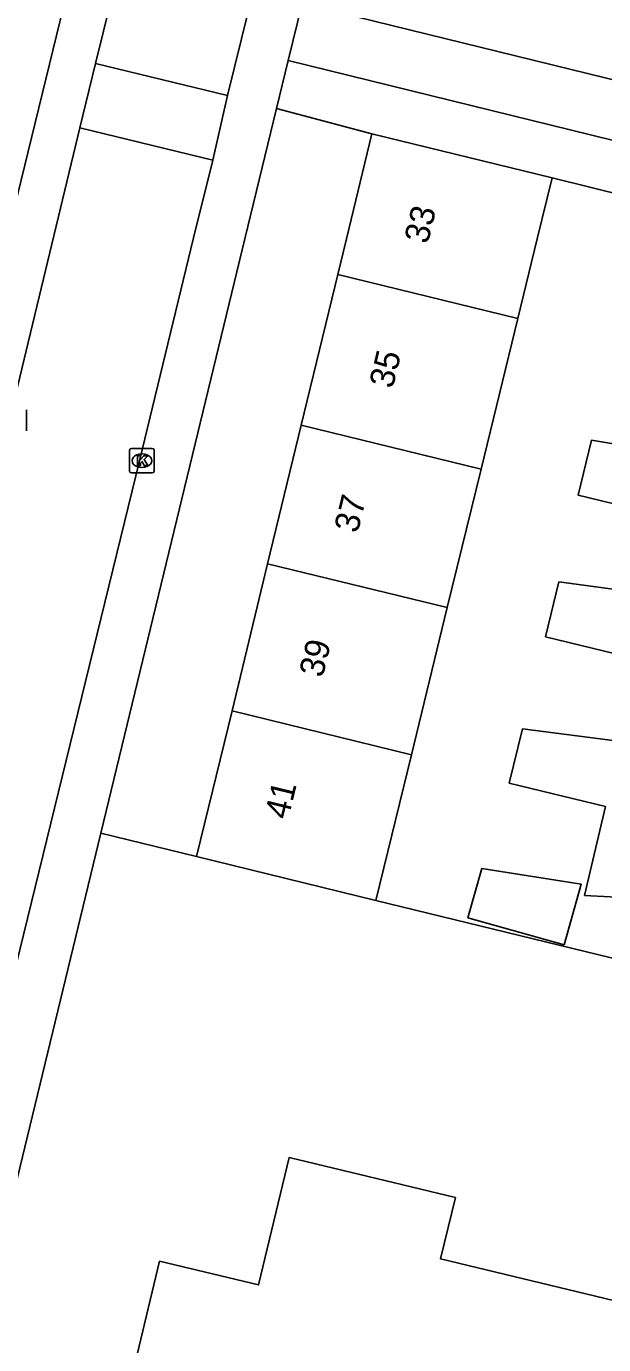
# Model space of a CAD drawing. Extents: x 162812 to 163818, y 381639 to 382470.
# Drawn here: x 163079.4 to 163103, y 382204.9 to 382258.7 of the extents above; entities that cross this region are included whole.
import ezdxf

# ---------------------------------------------------------------- set-up
doc = ezdxf.new("R2010")
doc.units = 0
for name, color, linetype in [('IMGEO_Erf', 7, 'Continuous'), ('IMGEO_Hek', 7, 'Continuous'), ('IMGEO_Kolk', 7, 'Continuous'), ('IMGEO_Pand', 7, 'Continuous'), ('IMGEO_Pand_nummerreeks', 7, 'Continuous'), ('IMGEO_Rijbaan_lokaal_open', 7, 'Continuous'), ('IMGEO_Voetpad_open', 7, 'Continuous')]:
    doc.layers.add(name, color=color, linetype=linetype)

msp = doc.modelspace()

# ---------------------------------------------------------------- linework, layer by layer
at = {"layer": 'IMGEO_Erf'}
for points in [[(163089.618, 382255.32), (163093.508, 382254.28)], [(163108.604, 382250.569), (163100.863, 382252.485)], [(163086.358, 382224.789), (163082.453, 382225.745)], [(163111.314, 382218.702), (163093.672, 382223)]]:
    msp.add_lwpolyline(points, dxfattribs=at)
at = {"layer": 'IMGEO_Hek'}
msp.add_lwpolyline([(163082.453, 382225.745), (163086.358, 382224.789)], dxfattribs=at)
at = {"layer": 'IMGEO_Kolk'}
for p, q in [((163079.409, 382243.014), (163079.409, 382242.162)), ((163083.622, 382240.519), (163083.622, 382241.371)), ((163083.697, 382241.445), (163084.549, 382241.445)), ((163084.623, 382241.371), (163084.623, 382240.519)), ((163084.11, 382241.225), (163084.135, 382241.225)), ((163084.549, 382240.445), (163083.697, 382240.445)), ((163084.133, 382240.665), (163084.108, 382240.665))]:
    msp.add_line(p, q, dxfattribs=at)
for points in [[(163079.409, 382243.014), (163079.409, 382242.162)], [(163083.622, 382240.519), (163083.622, 382241.371)], [(163083.697, 382241.445), (163084.549, 382241.445)], [(163084.623, 382241.371), (163084.623, 382240.519)], [(163083.943, 382241.145), (163084.066, 382241.145), (163084.066, 382240.994), (163084.196, 382241.145), (163084.36, 382241.145), (163084.214, 382240.994), (163084.367, 382240.745), (163084.215, 382240.745), (163084.13, 382240.909), (163084.066, 382240.842), (163084.066, 382240.745), (163083.943, 382240.745), (163083.943, 382241.145)], [(163084.549, 382240.445), (163083.697, 382240.445)]]:
    msp.add_lwpolyline(points, dxfattribs=at)
for centre, start, end in [((163083.699, 382241.369), 91.552, 178.448), ((163083.699, 382241.369), 91.552, 178.448), ((163084.547, 382241.369), 1.552, 88.448), ((163084.547, 382241.369), 1.552, 88.448), ((163083.699, 382240.521), 181.552, 268.448), ((163083.699, 382240.521), 181.552, 268.448), ((163084.547, 382240.521), 271.552, 358.448), ((163084.547, 382240.521), 271.552, 358.448)]:
    msp.add_arc(centre, 0.0765, start, end, dxfattribs=at)
for centre, major_axis, ratio, start_param, end_param in [((163084.109, 382240.945), (-0.387, 0.002), 0.722429, 4.712389, 7.853982), ((163084.134, 382240.945), (-0.39, 0.002), 0.717154, 1.570796, 4.712389)]:
    msp.add_ellipse(centre, major_axis=major_axis, ratio=ratio, start_param=start_param, end_param=end_param, dxfattribs=at)
at = {"layer": 'IMGEO_Pand'}
for points in [[(163093.508, 382254.28), (163092.47, 382250), (163092.117, 382248.543)], [(163100.863, 382252.485), (163093.508, 382254.28)], [(163100.863, 382252.485), (163100.257, 382250), (163099.464, 382246.748)], [(163092.117, 382248.543), (163090.626, 382242.394)], [(163092.117, 382248.543), (163099.464, 382246.748)], [(163099.464, 382246.748), (163097.965, 382240.601)], [(163090.626, 382242.394), (163089.255, 382236.739)], [(163097.965, 382240.601), (163090.626, 382242.394)], [(163106.389, 382241.125), (163102.463, 382241.778), (163101.918, 382239.544), (163105.796, 382238.598)], [(163097.965, 382240.601), (163096.586, 382234.948)], [(163089.255, 382236.739), (163087.8, 382230.737)], [(163096.586, 382234.948), (163089.255, 382236.739)], [(163101.14, 382236.002), (163100.593, 382233.758), (163104.406, 382232.828), (163105.049, 382235.468), (163101.14, 382236.002)], [(163096.586, 382234.948), (163095.123, 382228.948)], [(163087.8, 382230.737), (163086.358, 382224.789)], [(163087.8, 382230.737), (163095.123, 382228.948)], [(163103.66, 382229.49), (163099.653, 382229.998), (163099.115, 382227.792), (163103.038, 382226.835)], [(163095.123, 382228.948), (163093.672, 382223)], [(163093.672, 382223), (163086.358, 382224.789)], [(163101.356, 382221.193), (163097.425, 382222.295), (163097.987, 382224.3), (163102.048, 382223.663), (163101.356, 382221.193)], [(163083.017, 382200.67), (163084.847, 382208.279), (163088.88, 382207.309), (163090.13, 382212.51), (163096.915, 382210.878), (163096.312, 382208.371), (163103.765, 382206.579), (163104.386, 382209.159), (163111.204, 382207.519), (163110.58, 382204.923), (163118.542, 382203.008), (163119.164, 382205.595), (163126.021, 382203.946)]]:
    msp.add_lwpolyline(points, dxfattribs=at)
at = {"layer": 'IMGEO_Rijbaan_lokaal_open'}
for points in [[(163099.186, 382303.474), (163095.381, 382287.805), (163090.201, 382266.325), (163087.619, 382255.841)], [(163082.231, 382257.156), (163091.682, 382295.367)], [(163081.59, 382254.533), (163082.231, 382257.156)], [(163087.619, 382255.841), (163082.231, 382257.156)], [(163087.619, 382255.841), (163087.012, 382253.21)], [(163081.59, 382254.533), (163070.988, 382210.495), (163070.948, 382210.415)], [(163087.012, 382253.21), (163081.59, 382254.533)], [(163087.012, 382253.21), (163086.232, 382250.032), (163084.04, 382240.987), (163078.668, 382219.038), (163075.66, 382206.399)]]:
    msp.add_lwpolyline(points, dxfattribs=at)
at = {"layer": 'IMGEO_Voetpad_open'}
for points in [[(163069.856, 382214.164), (163070.416, 382216.381), (163071.399, 382220.59), (163078.631, 382250.053), (163089.11, 382293.013)], [(163090.662, 382259.598), (163090.093, 382257.281)], [(163090.662, 382259.598), (163109.57, 382254.957)], [(163089.618, 382255.32), (163090.093, 382257.281)], [(163090.093, 382257.281), (163109.113, 382252.594)], [(163082.453, 382225.745), (163088.329, 382250), (163089.618, 382255.32)], [(163103.038, 382226.835), (163102.186, 382223.204), (163104.275, 382223.089), (163104.522, 382224.152)], [(163082.453, 382225.745), (163069.123, 382170.722), (163071.74, 382166.782)]]:
    msp.add_lwpolyline(points, dxfattribs=at)

# ---------------------------------------------------------------- texts
at = {"layer": 'IMGEO_Pand_nummerreeks'}
for s, p in [('33', (163095.786, 382249.755)), ('35', (163094.356, 382243.856)), ('37', (163092.926, 382237.958)), ('39', (163091.496, 382232.06)), ('41', (163090.092, 382226.272))]:
    msp.add_text(s, height=1, rotation=76.3718, dxfattribs=at).set_placement(p)

doc.saveas('drawing.dxf')
